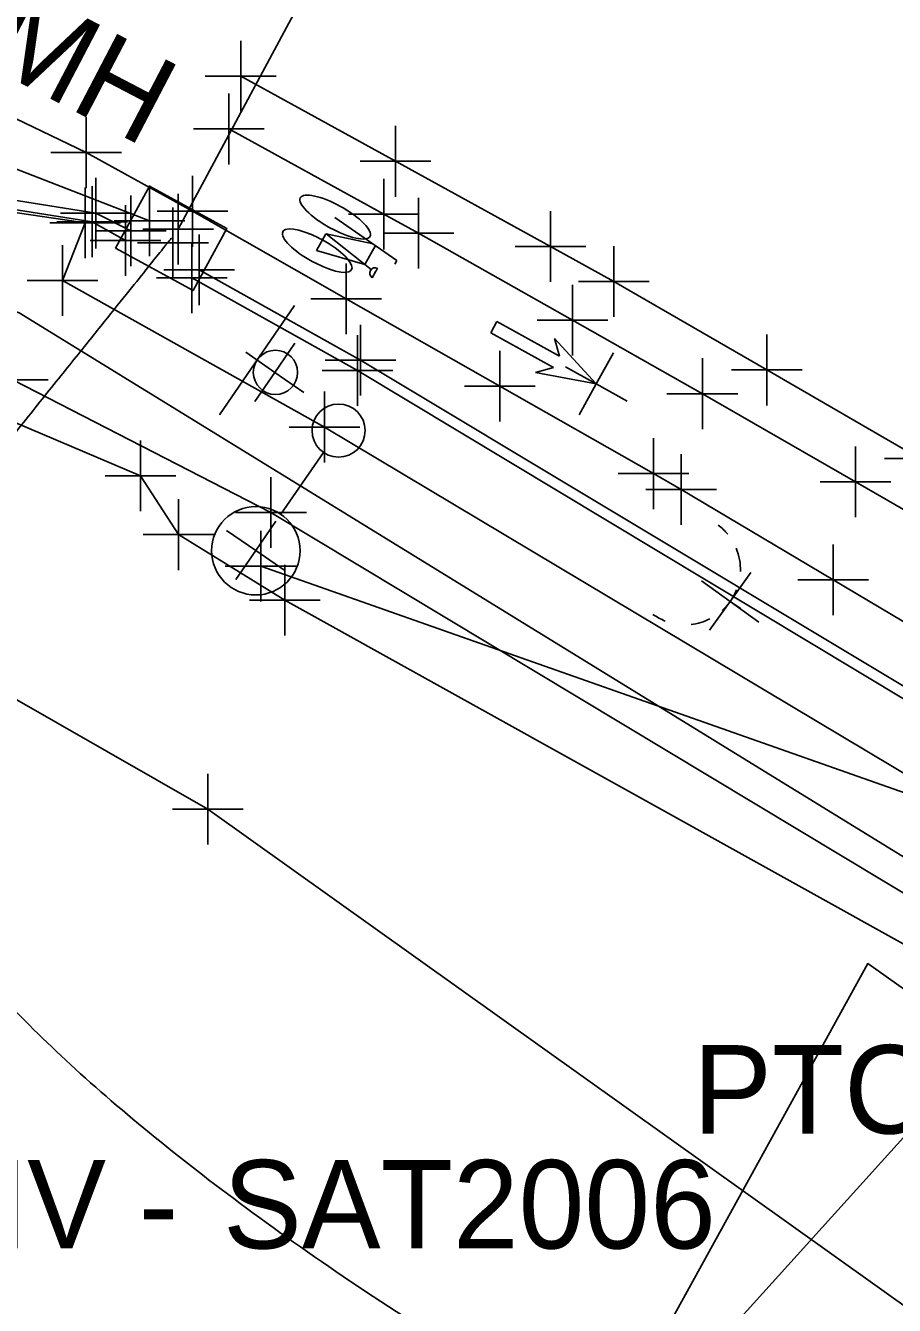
# Model space of a CAD drawing. Extents: x 0 to 1944463, y 0 to 420651.
# Drawn here: x 1942785.8 to 1942835, y 417717.4 to 417789.8 of the extents above; entities that cross this region are included whole.
import ezdxf

# ---------------------------------------------------------------- set-up
doc = ezdxf.new("R2010")
doc.units = 0
for name, color, linetype in [('AERIAL - CTRL - Text', 7, 'Continuous'), ('SUR - DRG - Storm Sewer', 7, 'Continuous'), ('SUR - DRG - Storm Sewer - Points - Locators', 7, 'Continuous'), ('SUR - DRG - Storm Sewer Text', 7, 'Continuous'), ('SUR - DTM - Breaklines', 7, 'Continuous'), ('SUR - DTM - Breaklines - Points - Locators', 7, 'Continuous'), ('SUR - TR-CTRL - Pavement Marking', 7, 'Continuous'), ('SUR - TR-CTRL - Pavement Marking - Points - Locators', 7, 'Continuous'), ('SUR - TR-CTRL - Signs and Devices', 7, 'Continuous'), ('SUR - TR-CTRL - Signs and Devices - Points - Locators', 7, 'Continuous'), ('SUR - TRAN - Features', 7, 'Continuous'), ('SUR - TRAN - Features - Points - Locators', 7, 'Continuous'), ('SUR - UTL - Electric (Lighting)', 7, 'Continuous'), ('SUR - UTL - Electric (Lighting) - Points - Locators', 7, 'Continuous'), ('SUR - UTL - Fiber Optic Cable (Underground)', 7, 'Continuous'), ('SUR - UTL - Fiber Optic Cable (Underground) Text', 7, 'Continuous'), ('SUR - UTL - Overhead Wire Crossings', 7, 'Continuous'), ('SUR - UTL - Overhead Wire Crossings - Points - Locators', 7, 'Continuous'), ('SUR - UTL - Poles and Miscellaneous', 7, 'Continuous'), ('SUR - UTL - Poles and Miscellaneous - Points - Locators', 7, 'Continuous'), ('SUR - UTL - Poles and Miscellaneous Text', 7, 'Continuous'), ('SUR - VEG - Features', 7, 'Continuous')]:
    doc.layers.add(name, color=color, linetype=linetype)

msp = doc.modelspace()

# ---------------------------------------------------------------- linework, layer by layer
at = {"layer": 'SUR - DRG - Storm Sewer'}
msp.add_line((1942794.051, 417777.755), (1942794.051, 417777.755), dxfattribs=at)
for points in [[(1942794.441, 417778.275), (1942833.658, 417851.258)], [(1942686.1, 417820.21), (1942792.82, 417778.75)], [(1942790.898, 417777.2), (1942792.818, 417780.709), (1942797.204, 417778.309), (1942795.284, 417774.8), (1942790.898, 417777.2)]]:
    msp.add_lwpolyline(points, dxfattribs=at)
at = {"layer": 'SUR - DRG - Storm Sewer - Points - Locators'}
for p, q in [((1942792.82, 417778.75), (1942792.82, 417780.75)), ((1942794.441, 417778.275), (1942794.441, 417780.275)), ((1942794.15, 417777.504), (1942794.15, 417779.504)), ((1942792.82, 417778.75), (1942790.82, 417778.75)), ((1942792.82, 417778.75), (1942794.82, 417778.75)), ((1942792.82, 417778.75), (1942792.82, 417776.75)), ((1942794.441, 417778.275), (1942792.441, 417778.275)), ((1942794.441, 417778.275), (1942796.441, 417778.275)), ((1942794.441, 417778.275), (1942794.441, 417776.275)), ((1942794.15, 417777.504), (1942792.15, 417777.504)), ((1942794.15, 417777.504), (1942796.15, 417777.504)), ((1942794.15, 417777.504), (1942794.15, 417775.504))]:
    msp.add_line(p, q, dxfattribs=at)
at = {"layer": 'SUR - DRG - Storm Sewer Text'}
msp.add_open_spline([(1942822.792, 417707.352), (1942764.259, 417740.655), (1942794.051, 417777.755), (1942794.051, 417777.755)], degree=2, dxfattribs=at)
at = {"layer": 'SUR - DTM - Breaklines'}
for points in [[(1942791.46, 417777.632), (1942789.584, 417778.697), (1942767.646, 417782.153), (1942761.543, 417780.542)], [(1943086.971, 417542.441), (1943075.211, 417554.63), (1943062.523, 417566.148), (1943025.76, 417598.308), (1942997.463, 417625.18), (1942961.642, 417658.671), (1942931.319, 417684.435), (1942886.042, 417718.77), (1942847.117, 417744.736), (1942804.588, 417770.285), (1942795.222, 417775.523)], [(1942921.107, 417679.837), (1942919.961, 417678.775), (1942913.528, 417683.522), (1942876.22, 417712.505), (1942837.487, 417736.737), (1942800.473, 417757.298), (1942794.469, 417761.004), (1942792.318, 417764.328), (1942782.845, 417768.341), (1942772.445, 417769.28), (1942760.386, 417765.72), (1942751.56, 417758.18), (1942747.81, 417744.492), (1942745.106, 417731.919)], [(1942747.476, 417729.925), (1942756.054, 417750.29), (1942764.871, 417756.608), (1942776.046, 417756.961), (1942796.117, 417745.486), (1942836.286, 417716.866), (1942867.394, 417691.467), (1942887.831, 417674.888), (1942915.646, 417649.13), (1942930.902, 417655.963), (1942938.983, 417658.675)]]:
    msp.add_lwpolyline(points, dxfattribs=at)
at = {"layer": 'SUR - DTM - Breaklines - Points - Locators'}
for p, q in [((1942789.584, 417778.697), (1942789.584, 417780.697)), ((1942791.46, 417777.632), (1942791.46, 417779.632)), ((1942789.584, 417778.697), (1942787.584, 417778.697)), ((1942789.584, 417778.697), (1942791.584, 417778.697)), ((1942789.584, 417778.697), (1942789.584, 417776.697)), ((1942791.46, 417777.632), (1942789.46, 417777.632)), ((1942791.46, 417777.632), (1942793.46, 417777.632)), ((1942791.46, 417777.632), (1942791.46, 417775.632)), ((1942795.222, 417775.523), (1942795.222, 417777.523)), ((1942795.222, 417775.523), (1942793.222, 417775.523)), ((1942795.222, 417775.523), (1942797.222, 417775.523)), ((1942795.222, 417775.523), (1942795.222, 417773.523)), ((1942804.588, 417770.285), (1942804.588, 417772.285)), ((1942804.588, 417770.285), (1942802.588, 417770.285)), ((1942804.588, 417770.285), (1942806.588, 417770.285)), ((1942804.588, 417770.285), (1942804.588, 417768.285)), ((1942792.318, 417764.328), (1942792.318, 417766.328)), ((1942792.318, 417764.328), (1942790.318, 417764.328)), ((1942792.318, 417764.328), (1942794.318, 417764.328)), ((1942792.318, 417764.328), (1942792.318, 417762.328)), ((1942794.469, 417761.004), (1942794.469, 417763.004)), ((1942794.469, 417761.004), (1942792.469, 417761.004)), ((1942794.469, 417761.004), (1942796.469, 417761.004)), ((1942794.469, 417761.004), (1942794.469, 417759.004)), ((1942800.473, 417757.298), (1942800.473, 417759.298)), ((1942800.473, 417757.298), (1942798.473, 417757.298)), ((1942800.473, 417757.298), (1942802.473, 417757.298)), ((1942800.473, 417757.298), (1942800.473, 417755.298)), ((1942796.117, 417745.486), (1942796.117, 417747.486)), ((1942796.117, 417745.486), (1942794.117, 417745.486)), ((1942796.117, 417745.486), (1942798.117, 417745.486)), ((1942796.117, 417745.486), (1942796.117, 417743.486))]:
    msp.add_line(p, q, dxfattribs=at)
at = {"layer": 'SUR - TR-CTRL - Pavement Marking'}
for p, q in [((1942806.81, 417776.504), (1942803.31, 417778.942)), ((1942802.277, 417777.077), (1942802.794, 417778.011)), ((1942805.355, 417775.988), (1942802.81, 417778.014)), ((1942805.468, 417777.439), (1942802.81, 417778.014)), ((1942802.277, 417777.077), (1942805.001, 417776.271)), ((1942805.598, 417777.348), (1942805.001, 417776.271)), ((1942806.81, 417776.504), (1942806.697, 417776.303)), ((1942805.627, 417775.896), (1942805.423, 417775.528)), ((1942805.635, 417775.91), (1942805.627, 417775.896)), ((1942805.719, 417776.063), (1942805.635, 417775.91)), ((1942812.125, 417772.421), (1942812.478, 417773.059)), ((1942812.478, 417773.059), (1942816.024, 417771.093)), ((1942815.67, 417770.455), (1942812.125, 417772.421)), ((1942816.024, 417771.093), (1942815.735, 417772.099)), ((1942815.735, 417772.099), (1942818.098, 417769.526)), ((1942814.664, 417770.167), (1942815.67, 417770.455)), ((1942818.098, 417769.526), (1942814.664, 417770.167))]:
    msp.add_line(p, q, dxfattribs=at)
for points in [[(1942775.389, 417788.48), (1942778.077, 417787.573), (1942783.724, 417785.239), (1942789.24, 417782.599), (1942795.258, 417779.283), (1942803.951, 417774.34), (1942812.644, 417769.396), (1942821.336, 417764.453), (1942822.904, 417763.561), (1942831.499, 417758.45), (1942840.094, 417753.338), (1942848.689, 417748.226), (1942855.367, 417744.255), (1942863.768, 417738.83), (1942872.168, 417733.405), (1942877.884, 417729.714), (1942886.158, 417724.097), (1942893.929, 417718.822)], [(1942797.979, 417786.93), (1942806.741, 417782.111), (1942815.503, 417777.292), (1942819.085, 417775.322), (1942827.74, 417770.312), (1942836.395, 417765.303), (1942837.158, 417764.861), (1942845.739, 417759.725), (1942850.894, 417756.639), (1942859.402, 417751.384), (1942867.91, 417746.129), (1942869.903, 417744.898), (1942878.239, 417739.373), (1942886.574, 417733.848), (1942893.087, 417729.531)]]:
    msp.add_lwpolyline(points, dxfattribs=at)
msp.add_arc((1942805.586, 417775.787), 0.306, 64.17461, 237.81849, dxfattribs=at)
for centre, major_axis, ratio, start_param, end_param in [((1942803.327, 417778.956), (1.969, -1.092), 0.298889, 1.386374, 7.660383), ((1942803.327, 417778.956), (1.969, -1.092), 0.298889, 1.377198, 1.386374), ((1942802.307, 417777.06), (1.945, -1.078), 0.302542, 1.700921, 7.971867), ((1942802.307, 417777.06), (1.945, -1.078), 0.302542, 1.688682, 1.700921)]:
    msp.add_ellipse(centre, major_axis=major_axis, ratio=ratio, start_param=start_param, end_param=end_param, dxfattribs=at)
at = {"layer": 'SUR - TR-CTRL - Pavement Marking - Points - Locators'}
for p, q in [((1942797.979, 417786.93), (1942797.979, 417788.93)), ((1942797.979, 417786.93), (1942795.979, 417786.93)), ((1942797.979, 417786.93), (1942799.979, 417786.93)), ((1942797.979, 417786.93), (1942797.979, 417784.93)), ((1942789.24, 417782.599), (1942789.24, 417784.599)), ((1942806.741, 417782.111), (1942806.741, 417784.111)), ((1942789.24, 417782.599), (1942787.24, 417782.599)), ((1942789.24, 417782.599), (1942791.24, 417782.599)), ((1942789.24, 417782.599), (1942789.24, 417780.599)), ((1942806.741, 417782.111), (1942804.741, 417782.111)), ((1942806.741, 417782.111), (1942808.741, 417782.111)), ((1942806.741, 417782.111), (1942806.741, 417780.111)), ((1942795.258, 417779.283), (1942795.258, 417781.283)), ((1942795.258, 417779.283), (1942793.258, 417779.283)), ((1942795.258, 417779.283), (1942797.258, 417779.283)), ((1942795.258, 417779.283), (1942795.258, 417777.283)), ((1942815.503, 417777.292), (1942815.503, 417779.292)), ((1942815.503, 417777.292), (1942813.503, 417777.292)), ((1942815.503, 417777.292), (1942817.503, 417777.292)), ((1942815.503, 417777.292), (1942815.503, 417775.292)), ((1942819.085, 417775.322), (1942819.085, 417777.322)), ((1942803.951, 417774.34), (1942803.951, 417776.34)), ((1942819.085, 417775.322), (1942817.085, 417775.322)), ((1942819.085, 417775.322), (1942821.085, 417775.322)), ((1942819.085, 417775.322), (1942819.085, 417773.322)), ((1942803.951, 417774.34), (1942801.951, 417774.34)), ((1942803.951, 417774.34), (1942805.951, 417774.34)), ((1942803.951, 417774.34), (1942803.951, 417772.34)), ((1942827.74, 417770.312), (1942827.74, 417772.312)), ((1942812.644, 417769.396), (1942812.644, 417771.396)), ((1942818.098, 417769.526), (1942819.068, 417771.275)), ((1942818.098, 417769.526), (1942816.349, 417770.496)), ((1942827.74, 417770.312), (1942825.74, 417770.312)), ((1942827.74, 417770.312), (1942829.74, 417770.312)), ((1942827.74, 417770.312), (1942827.74, 417768.312)), ((1942812.644, 417769.396), (1942810.644, 417769.396)), ((1942812.644, 417769.396), (1942814.644, 417769.396)), ((1942812.644, 417769.396), (1942812.644, 417767.396)), ((1942818.098, 417769.526), (1942817.128, 417767.777)), ((1942818.098, 417769.526), (1942819.847, 417768.556)), ((1942821.336, 417764.453), (1942821.336, 417766.453)), ((1942822.904, 417763.561), (1942822.904, 417765.561)), ((1942836.395, 417765.303), (1942834.395, 417765.303)), ((1942821.336, 417764.453), (1942819.336, 417764.453)), ((1942821.336, 417764.453), (1942823.336, 417764.453)), ((1942821.336, 417764.453), (1942821.336, 417762.453)), ((1942822.904, 417763.561), (1942820.904, 417763.561)), ((1942822.904, 417763.561), (1942824.904, 417763.561)), ((1942822.904, 417763.561), (1942822.904, 417761.561)), ((1942831.499, 417758.45), (1942831.499, 417760.45)), ((1942831.499, 417758.45), (1942829.499, 417758.45)), ((1942831.499, 417758.45), (1942833.499, 417758.45)), ((1942831.499, 417758.45), (1942831.499, 417756.45))]:
    msp.add_line(p, q, dxfattribs=at)
at = {"layer": 'SUR - TR-CTRL - Signs and Devices'}
msp.add_line((1942796.772, 417767.785), (1942801.032, 417773.958), dxfattribs=at)
msp.add_circle((1942799.943, 417770.179), 1.25, dxfattribs=at)
at = {"layer": 'SUR - TR-CTRL - Signs and Devices - Points - Locators'}
for q in [(1942798.264, 417771.312), (1942801.046, 417771.822), (1942798.774, 417768.53), (1942801.556, 417769.04)]:
    msp.add_line((1942799.91, 417770.176), q, dxfattribs=at)
at = {"layer": 'SUR - TRAN - Features'}
for p, q in [((1942797.31, 417783.938), (1942797.31, 417785.938)), ((1942797.31, 417783.938), (1942795.31, 417783.938)), ((1942797.31, 417783.938), (1942799.31, 417783.938)), ((1942797.31, 417783.938), (1942797.31, 417781.938)), ((1942806.075, 417779.125), (1942806.075, 417781.125)), ((1942808.037, 417778.048), (1942808.037, 417780.048)), ((1942806.075, 417779.125), (1942804.075, 417779.125)), ((1942806.075, 417779.125), (1942808.075, 417779.125)), ((1942806.075, 417779.125), (1942806.075, 417777.125)), ((1942808.037, 417778.048), (1942806.037, 417778.048)), ((1942808.037, 417778.048), (1942810.037, 417778.048)), ((1942808.037, 417778.048), (1942808.037, 417776.048)), ((1942816.743, 417773.128), (1942816.743, 417775.128)), ((1942816.743, 417773.128), (1942814.743, 417773.128)), ((1942816.743, 417773.128), (1942818.743, 417773.128)), ((1942816.743, 417773.128), (1942816.743, 417771.128)), ((1942824.096, 417768.972), (1942824.096, 417770.972)), ((1942824.096, 417768.972), (1942822.096, 417768.972)), ((1942824.096, 417768.972), (1942826.096, 417768.972)), ((1942824.096, 417768.972), (1942824.096, 417766.972)), ((1942832.764, 417763.986), (1942832.764, 417765.986)), ((1942832.764, 417763.986), (1942830.764, 417763.986)), ((1942832.764, 417763.986), (1942834.764, 417763.986)), ((1942832.764, 417763.986), (1942832.764, 417761.986))]:
    msp.add_line(p, q, dxfattribs=at)
for points in [[(1942797.31, 417783.938), (1942806.075, 417779.125), (1942808.037, 417778.048), (1942816.743, 417773.128), (1942824.096, 417768.972), (1942832.764, 417763.986), (1942840.052, 417759.793), (1942848.625, 417754.646), (1942853.139, 417751.936), (1942861.63, 417746.654), (1942863.964, 417745.202), (1942872.368, 417739.782), (1942880.169, 417734.75), (1942888.41, 417729.086), (1942895.126, 417724.47)], [(1942791.759, 417778.173), (1942789.79, 417779.172), (1942767.544, 417782.722), (1942761.369, 417780.945)], [(1942929.13, 417681.51), (1942884.161, 417715.389), (1942845.203, 417741.72), (1942802.72, 417767.087), (1942787.897, 417775.373), (1942789.188, 417778.635), (1942767.783, 417781.782), (1942761.592, 417780.32), (1942762.053, 417778.917), (1942756.325, 417776.202), (1942755.652, 417777.42), (1942751.861, 417774.655), (1942745.595, 417767.952), (1942741.365, 417759.013), (1942738.717, 417741.176), (1942737.876, 417732.681), (1942732.997, 417691.186), (1942729.793, 417661.663)], [(1943087.394, 417542.772), (1943075.666, 417554.93), (1943062.916, 417566.57), (1943026.148, 417598.738), (1942997.824, 417625.573), (1942962.083, 417659.135), (1942931.717, 417684.819), (1942886.624, 417719.066), (1942847.443, 417745.259), (1942804.756, 417770.865), (1942795.632, 417775.977)], [(1943088.058, 417533.458), (1943083.95, 417537.719), (1943071.074, 417548.672), (1943056.792, 417560.53), (1943019.915, 417591.688), (1942990.429, 417618.512), (1942955.076, 417651.996), (1942925.728, 417676.871), (1942880.991, 417710.724), (1942841.949, 417736.86), (1942799.694, 417762.25), (1942785.094, 417769.761), (1942769.186, 417774.3), (1942763.842, 417772.965), (1942759.218, 417770.8), (1942756.131, 417769.011), (1942750.267, 417764.38), (1942746.064, 417757.407), (1942742.493, 417740.651), (1942741.733, 417732.524), (1942737.14, 417690.548), (1942733.569, 417661.203)]]:
    msp.add_lwpolyline(points, dxfattribs=at)
at = {"layer": 'SUR - TRAN - Features - Points - Locators'}
for p, q in [((1942789.188, 417778.635), (1942789.188, 417780.635)), ((1942789.79, 417779.172), (1942789.79, 417781.172)), ((1942791.759, 417778.173), (1942791.759, 417780.173)), ((1942789.79, 417779.172), (1942787.79, 417779.172)), ((1942789.79, 417779.172), (1942791.79, 417779.172)), ((1942789.79, 417779.172), (1942789.79, 417777.172)), ((1942789.188, 417778.635), (1942787.188, 417778.635)), ((1942789.188, 417778.635), (1942791.188, 417778.635)), ((1942789.188, 417778.635), (1942789.188, 417776.635)), ((1942791.759, 417778.173), (1942789.759, 417778.173)), ((1942791.759, 417778.173), (1942793.759, 417778.173)), ((1942791.759, 417778.173), (1942791.759, 417776.173)), ((1942795.632, 417775.977), (1942795.632, 417777.977)), ((1942787.897, 417775.373), (1942787.897, 417777.373)), ((1942795.632, 417775.977), (1942793.632, 417775.977)), ((1942795.632, 417775.977), (1942797.632, 417775.977)), ((1942795.632, 417775.977), (1942795.632, 417773.977)), ((1942787.897, 417775.373), (1942785.897, 417775.373)), ((1942787.897, 417775.373), (1942789.897, 417775.373)), ((1942787.897, 417775.373), (1942787.897, 417773.373)), ((1942804.756, 417770.865), (1942804.756, 417772.865)), ((1942804.756, 417770.865), (1942802.756, 417770.865)), ((1942804.756, 417770.865), (1942806.756, 417770.865)), ((1942804.756, 417770.865), (1942804.756, 417768.865)), ((1942785.094, 417769.761), (1942787.094, 417769.761)), ((1942802.72, 417767.087), (1942802.72, 417769.087)), ((1942802.72, 417767.087), (1942800.72, 417767.087)), ((1942802.72, 417767.087), (1942804.72, 417767.087)), ((1942802.72, 417767.087), (1942802.72, 417765.087)), ((1942799.694, 417762.25), (1942799.694, 417764.25)), ((1942799.694, 417762.25), (1942797.694, 417762.25)), ((1942799.694, 417762.25), (1942801.694, 417762.25)), ((1942799.694, 417762.25), (1942799.694, 417760.25))]:
    msp.add_line(p, q, dxfattribs=at)
at = {"layer": 'SUR - UTL - Electric (Lighting)'}
msp.add_line((1942802.667, 417765.651), (1942800.256, 417762.152), dxfattribs=at)
for centre, radius in [((1942803.518, 417766.886), 1.5), ((1942798.837, 417760.093), 2.5)]:
    msp.add_circle(centre, radius, dxfattribs=at)
at = {"layer": 'SUR - UTL - Electric (Lighting) - Points - Locators'}
for q in [(1942799.968, 417761.756), (1942797.186, 417761.244), (1942797.698, 417758.462), (1942800.48, 417758.974)]:
    msp.add_line((1942798.833, 417760.109), q, dxfattribs=at)
at = {"layer": 'SUR - UTL - Fiber Optic Cable (Underground)'}
msp.add_lwpolyline([(1943675.935, 416874.811), (1943301.532, 417291.453), (1943229.017, 417377.593), (1943204.769, 417412.08), (1943079.474, 417545.559), (1943001.447, 417611.824), (1942943.851, 417666.04), (1942875.969, 417717.873), (1942785.445, 417773.544), (1942671.047, 417813.855), (1942647.996, 417834.422), (1942364.461, 417940.541)], dxfattribs=at)
at = {"layer": 'SUR - UTL - Overhead Wire Crossings'}
for points in [[(1942848.287, 417741.917), (1942799.11, 417759.221)], [(1942848.536, 417741.373), (1942803.145, 417691.152)]]:
    msp.add_lwpolyline(points, dxfattribs=at)
at = {"layer": 'SUR - UTL - Overhead Wire Crossings - Points - Locators'}
for q in [(1942799.11, 417761.221), (1942797.11, 417759.221), (1942801.11, 417759.221), (1942799.11, 417757.221)]:
    msp.add_line((1942799.11, 417759.221), q, dxfattribs=at)
at = {"layer": 'SUR - UTL - Poles and Miscellaneous'}
msp.add_line((1942826.245, 417756.822), (1942825.677, 417757.23), dxfattribs=at)
for start, end in [(39.46592, 53.35534), (357.84213, 22.61217), (311.80032, 338.31563), (234.27939, 248.90026), (276.15726, 296.49977)]:
    msp.add_arc((1942823.125, 417759.035), 3.125, start, end, dxfattribs=at)
at = {"layer": 'SUR - UTL - Poles and Miscellaneous - Points - Locators'}
for q in [(1942826.844, 417758.854), (1942824.053, 417758.398), (1942824.509, 417755.607), (1942827.3, 417756.063)]:
    msp.add_line((1942825.677, 417757.23), q, dxfattribs=at)
at = {"layer": 'SUR - VEG - Features'}
msp.add_lwpolyline([(1942950.704, 417650.963), (1942924.628, 417446.202), (1942896.794, 417449.747), (1942919.58, 417628.667), (1942817.518, 417707.857), (1942833.46, 417736.759), (1942905.261, 417685.864)], close=True, dxfattribs=at)

# ---------------------------------------------------------------- texts
at = {"layer": 'AERIAL - CTRL - Text'}
for s, p in [('HV - ', (1942781.071, 417720.645)), ('SAT2006', (1942796.982, 417720.645))]:
    msp.add_text(s, height=5, dxfattribs=at).set_placement(p)
at = {"layer": 'SUR - UTL - Fiber Optic Cable (Underground) Text'}
msp.add_text('EX. FIBER MH', height=4.99999, rotation=332.42224, dxfattribs=at).set_placement((1942752.955, 417803.54))
at = {"layer": 'SUR - UTL - Poles and Miscellaneous Text'}
msp.add_text('PTC', height=5, dxfattribs=at).set_placement((1942823.571, 417727.143))

doc.saveas('drawing.dxf')
